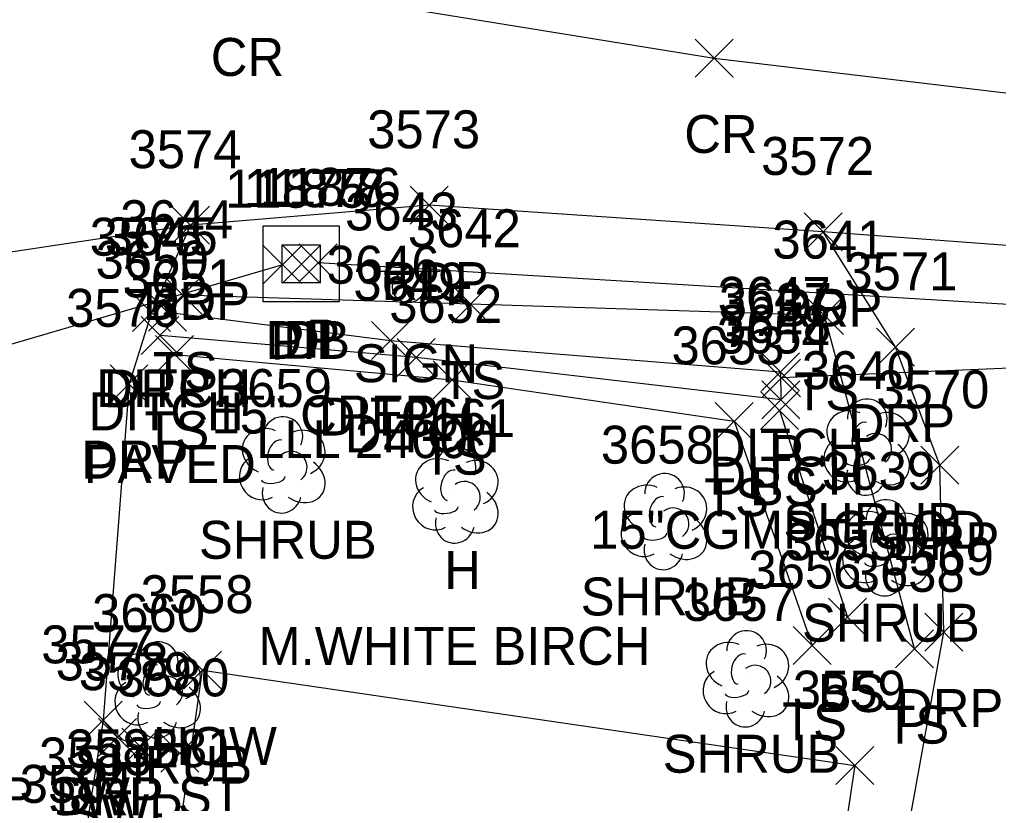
# Model space of a CAD drawing. Extents: x 1769141 to 1770911, y 735471 to 741449.
# Drawn here: x 1770529.4 to 1770580.9, y 738030.1 to 738071.4 of the extents above; entities that cross this region are included whole.
import ezdxf

# ---------------------------------------------------------------- set-up
doc = ezdxf.new("R2010")
doc.units = 0
for name, color, linetype in [('D_A', 7, 'Continuous'), ('D_C', 7, 'Continuous'), ('D_I', 7, 'Continuous'), ('D_TIC', 7, 'Continuous'), ('DCP', 7, 'Continuous'), ('DD', 7, 'Continuous'), ('DS', 7, 'Continuous'), ('L_A', 7, 'Continuous'), ('L_C', 7, 'Continuous'), ('L_I', 7, 'Continuous'), ('L_TIC', 7, 'Continuous'), ('LBC', 7, 'Continuous'), ('LELB', 7, 'Continuous'), ('LSH', 7, 'Continuous'), ('LTD', 7, 'Continuous'), ('P_A', 7, 'Continuous'), ('P_I', 7, 'Continuous'), ('P_TIC', 7, 'Continuous'), ('PET', 7, 'Continuous'), ('PRC', 7, 'Continuous'), ('R_A', 7, 'Continuous'), ('R_I', 7, 'Continuous'), ('R_TIC', 7, 'Continuous'), ('RDP', 7, 'Continuous'), ('RSW', 7, 'Continuous'), ('S_A', 7, 'Continuous'), ('S_C', 7, 'Continuous'), ('S_I', 7, 'Continuous'), ('SSGN', 7, 'Continuous')]:
    doc.layers.add(name, color=color, linetype=linetype)

msp = doc.modelspace()

# ---------------------------------------------------------------- linework, layer by layer
at = {"layer": 'D_TIC'}
for points in [[(1770544.09, 738057.615), (1770546.09, 738059.615)], [(1770546.09, 738057.615), (1770544.09, 738059.615)], [(1770542.213, 738057.512), (1770544.213, 738059.512)], [(1770544.213, 738057.512), (1770542.213, 738059.512)], [(1770543.208, 738057.543), (1770545.208, 738059.543)], [(1770545.208, 738057.543), (1770543.208, 738059.543)], [(1770536.158, 738055.004), (1770538.158, 738057.004)], [(1770538.158, 738055.004), (1770536.158, 738057.004)], [(1770535.76, 738053.777), (1770537.76, 738055.777)], [(1770537.76, 738053.777), (1770535.76, 738055.777)], [(1770547.899, 738053.509), (1770549.899, 738055.509)], [(1770549.899, 738053.509), (1770547.899, 738055.509)], [(1770549.261, 738052.618), (1770551.261, 738054.618)], [(1770551.261, 738052.618), (1770549.261, 738054.618)], [(1770568.445, 738051.868), (1770570.445, 738053.868)], [(1770570.445, 738051.868), (1770568.445, 738053.868)], [(1770568.507, 738051.54), (1770570.507, 738053.54)], [(1770570.507, 738051.54), (1770568.507, 738053.54)], [(1770568.471, 738050.392), (1770570.471, 738052.392)], [(1770570.471, 738050.392), (1770568.471, 738052.392)]]:
    msp.add_lwpolyline(points, dxfattribs=at)
at = {"layer": 'DCP'}
for points in [[(1770608.508, 738054.774), (1770545.09, 738058.615)], [(1770543.213, 738058.512), (1770503.401, 738046.831)], [(1770594.378, 738053.603), (1770569.507, 738052.54)]]:
    msp.add_lwpolyline(points, dxfattribs=at)
at = {"layer": 'DD'}
msp.add_lwpolyline([(1770537.158, 738056.004), (1770548.899, 738054.509), (1770569.445, 738052.868), (1770569.471, 738051.392), (1770550.261, 738053.618), (1770536.76, 738054.777)], dxfattribs=at)
at = {"layer": 'DS'}
for p, q in [((1770542.192, 738060.551), (1770546.192, 738060.551)), ((1770542.192, 738056.551), (1770542.192, 738060.551)), ((1770546.192, 738060.551), (1770546.192, 738056.551)), ((1770543.192, 738057.551), (1770543.192, 738059.551)), ((1770543.192, 738059.551), (1770545.192, 738059.551)), ((1770545.192, 738059.551), (1770545.192, 738057.551)), ((1770544.197, 738058.552), (1770544.197, 738058.552)), ((1770544.197, 738058.552), (1770544.197, 738058.552)), ((1770545.192, 738057.551), (1770543.192, 738057.551)), ((1770546.192, 738056.551), (1770542.192, 738056.551))]:
    msp.add_line(p, q, dxfattribs=at)
at = {"layer": 'L_TIC'}
for points in [[(1770536.97, 738055.908), (1770538.97, 738057.908)], [(1770538.97, 738055.908), (1770536.97, 738057.908)], [(1770552.125, 738055.43), (1770554.125, 738057.43)], [(1770554.125, 738055.43), (1770552.125, 738057.43)], [(1770570.762, 738054.832), (1770572.762, 738056.832)], [(1770572.762, 738054.832), (1770570.762, 738056.832)], [(1770536.527, 738052.786), (1770538.527, 738054.786)], [(1770538.527, 738052.786), (1770536.527, 738054.786)], [(1770551.146, 738051.445), (1770553.146, 738053.445)], [(1770553.146, 738051.445), (1770551.146, 738053.445)], [(1770568.397, 738049.826), (1770570.397, 738051.826)], [(1770570.397, 738049.826), (1770568.397, 738051.826)], [(1770566.011, 738049.257), (1770568.011, 738051.257)], [(1770568.011, 738049.257), (1770566.011, 738051.257)], [(1770571.971, 738038.934), (1770573.971, 738040.934)], [(1770573.971, 738038.934), (1770571.971, 738040.934)], [(1770570.121, 738037.441), (1770572.121, 738039.441)], [(1770572.121, 738037.441), (1770570.121, 738039.441)], [(1770575.509, 738037.27), (1770577.509, 738039.27)], [(1770577.509, 738037.27), (1770575.509, 738039.27)], [(1770537.996, 738036.145), (1770539.996, 738038.145)], [(1770539.996, 738036.145), (1770537.996, 738038.145)], [(1770572.364, 738031.115), (1770574.364, 738033.115)], [(1770574.364, 738031.115), (1770572.364, 738033.115)]]:
    msp.add_lwpolyline(points, dxfattribs=at)
at = {"layer": 'LBC'}
msp.add_lwpolyline([(1770559.067, 738003.598), (1770534.732, 738007.101), (1770538.996, 738037.145), (1770573.364, 738032.115), (1770572.081, 738023.612), (1770562.695, 738024.753)], dxfattribs=at)
at = {"layer": 'LELB'}
for points in [[(1770576.509, 738038.27), (1770571.762, 738055.832), (1770553.125, 738056.43), (1770537.97, 738056.908)], [(1770537.527, 738053.786), (1770552.146, 738052.445), (1770567.011, 738050.257), (1770571.121, 738038.441)], [(1770569.397, 738050.826), (1770572.971, 738039.934)]]:
    msp.add_lwpolyline(points, dxfattribs=at)
at = {"layer": 'LSH'}
for p, q in [((1770573.97, 738048.951), (1770573.97, 738048.951)), ((1770573.97, 738048.951), (1770573.97, 738048.951)), ((1770543.182, 738048.013), (1770543.182, 738048.013)), ((1770543.182, 738048.013), (1770543.182, 738048.013)), ((1770563.292, 738045.026), (1770563.292, 738045.026)), ((1770563.292, 738045.026), (1770563.292, 738045.026)), ((1770574.953, 738043.643), (1770574.953, 738043.643)), ((1770574.953, 738043.643), (1770574.953, 738043.643)), ((1770567.611, 738036.738), (1770567.611, 738036.738)), ((1770567.611, 738036.738), (1770567.611, 738036.738)), ((1770536.621, 738036.154), (1770536.621, 738036.154)), ((1770536.621, 738036.154), (1770536.621, 738036.154))]:
    msp.add_line(p, q, dxfattribs=at)
for centre in [(1770574.017, 738050.385), (1770543.229, 738049.447), (1770563.339, 738046.459), (1770575, 738045.077), (1770567.658, 738038.172), (1770536.668, 738037.588)]:
    msp.add_arc(centre, 1.047, 335.5272, 180.9563, dxfattribs=at)
for centre, major_axis, ratio, start_param, end_param in [((1770573.178, 738049.618), (1.21, -0.512), 0.895232, 1.570796, 4.712389), ((1770575.012, 738049.535), (-1.141, -0.483), 0.949671, 1.570796, 4.712389), ((1770542.39, 738048.68), (1.21, -0.512), 0.895232, 1.570796, 4.712389), ((1770544.223, 738048.597), (-1.141, -0.483), 0.949671, 1.570796, 4.712389), ((1770573.762, 738049.409), (-0.208, -0.792), 0.645439, 3.141593, 6.283185), ((1770542.973, 738048.472), (-0.208, -0.792), 0.645439, 3.141593, 6.283185), ((1770572.887, 738048.243), (0.584, -1.042), 0.959034, 3.141593, 6.283185), ((1770574.47, 738048.785), (-0.5, 0.667), 0.989748, 3.141593, 6.283185), ((1770543.682, 738047.847), (-0.5, 0.667), 0.989748, 3.141593, 6.283185), ((1770574.97, 738048.118), (-1.09, 0.792), 0.841452, 1.570796, 4.712389), ((1770542.099, 738047.305), (0.584, -1.042), 0.959034, 3.141593, 6.283185), ((1770573.512, 738048.201), (-0.625, -0.083), 0.423636, 0, 3.141593), ((1770544.182, 738047.18), (-1.09, 0.792), 0.841452, 1.570796, 4.712389), ((1770542.724, 738047.263), (-0.625, -0.083), 0.423636, 0, 3.141593), ((1770573.97, 738047.451), (0.265, 1.061), 0.942809, 1.570796, 4.712389), ((1770543.182, 738046.513), (0.265, 1.061), 0.942809, 1.570796, 4.712389), ((1770562.5, 738045.692), (1.21, -0.512), 0.895232, 1.570796, 4.712389), ((1770564.333, 738045.609), (-1.141, -0.483), 0.949671, 1.570796, 4.712389), ((1770563.083, 738045.484), (-0.208, -0.792), 0.645439, 3.141593, 6.283185), ((1770563.792, 738044.859), (-0.5, 0.667), 0.989748, 3.141593, 6.283185), ((1770574.162, 738044.31), (1.21, -0.512), 0.895232, 1.570796, 4.712389), ((1770562.209, 738044.317), (0.584, -1.042), 0.959034, 3.141593, 6.283185), ((1770575.995, 738044.227), (-1.141, -0.483), 0.949671, 1.570796, 4.712389), ((1770564.292, 738044.192), (-1.09, 0.792), 0.841452, 1.570796, 4.712389), ((1770574.745, 738044.102), (-0.208, -0.792), 0.645439, 3.141593, 6.283185), ((1770562.834, 738044.275), (-0.625, -0.083), 0.423636, 0, 3.141593), ((1770575.454, 738043.477), (-0.5, 0.667), 0.989748, 3.141593, 6.283185), ((1770563.292, 738043.526), (0.265, 1.061), 0.942809, 1.570796, 4.712389), ((1770573.87, 738042.935), (0.584, -1.042), 0.959034, 3.141593, 6.283185), ((1770575.954, 738042.81), (-1.09, 0.792), 0.841452, 1.570796, 4.712389), ((1770574.495, 738042.893), (-0.625, -0.083), 0.423636, 0, 3.141593), ((1770574.954, 738042.143), (0.265, 1.061), 0.942809, 1.570796, 4.712389), ((1770566.819, 738037.404), (1.21, -0.512), 0.895232, 1.570796, 4.712389), ((1770568.653, 738037.321), (-1.141, -0.483), 0.949671, 1.570796, 4.712389), ((1770535.829, 738036.82), (1.21, -0.512), 0.895232, 1.570796, 4.712389), ((1770537.662, 738036.737), (-1.141, -0.483), 0.949671, 1.570796, 4.712389), ((1770567.403, 738037.196), (-0.208, -0.792), 0.645439, 3.141593, 6.283185), ((1770536.412, 738036.612), (-0.208, -0.792), 0.645439, 3.141593, 6.283185), ((1770568.111, 738036.571), (-0.5, 0.667), 0.989748, 3.141593, 6.283185), ((1770537.121, 738035.987), (-0.5, 0.667), 0.989748, 3.141593, 6.283185), ((1770566.528, 738036.029), (0.584, -1.042), 0.959034, 3.141593, 6.283185), ((1770535.538, 738035.445), (0.584, -1.042), 0.959034, 3.141593, 6.283185), ((1770568.611, 738035.904), (-1.09, 0.792), 0.841452, 1.570796, 4.712389), ((1770537.621, 738035.321), (-1.09, 0.792), 0.841452, 1.570796, 4.712389), ((1770567.153, 738035.987), (-0.625, -0.083), 0.423636, 0, 3.141593), ((1770536.163, 738035.404), (-0.625, -0.083), 0.423636, 0, 3.141593), ((1770567.611, 738035.238), (0.265, 1.061), 0.942809, 1.570796, 4.712389), ((1770536.621, 738034.654), (0.265, 1.061), 0.942809, 1.570796, 4.712389)]:
    msp.add_ellipse(centre, major_axis=major_axis, ratio=ratio, start_param=start_param, end_param=end_param, dxfattribs=at)
at = {"layer": 'LTD'}
msp.add_line((1770552.303, 738046.423), (1770552.303, 738046.423), dxfattribs=at)
msp.add_line((1770552.303, 738046.423), (1770552.303, 738046.423), dxfattribs=at)
msp.add_arc((1770552.35, 738047.857), 1.047, 335.5272, 180.9563, dxfattribs=at)
for centre, major_axis, ratio, start_param, end_param in [((1770551.511, 738047.09), (1.21, -0.512), 0.895232, 1.570796, 4.712389), ((1770553.345, 738047.007), (-1.141, -0.483), 0.949671, 1.570796, 4.712389), ((1770552.095, 738046.882), (-0.208, -0.792), 0.645439, 3.141593, 6.283185), ((1770552.803, 738046.257), (-0.5, 0.667), 0.989748, 3.141593, 6.283185), ((1770551.22, 738045.715), (0.584, -1.042), 0.959034, 3.141593, 6.283185), ((1770553.303, 738045.59), (-1.09, 0.792), 0.841452, 1.570796, 4.712389), ((1770551.845, 738045.673), (-0.625, -0.083), 0.423636, 0, 3.141593), ((1770552.303, 738044.923), (0.265, 1.061), 0.942809, 1.570796, 4.712389)]:
    msp.add_ellipse(centre, major_axis=major_axis, ratio=ratio, start_param=start_param, end_param=end_param, dxfattribs=at)
at = {"layer": 'P_TIC'}
for points in [[(1770564.945, 738068.397), (1770566.945, 738070.397)], [(1770566.945, 738068.397), (1770564.945, 738070.397)], [(1770549.934, 738060.644), (1770551.934, 738062.644)], [(1770551.934, 738060.644), (1770549.934, 738062.644)], [(1770537.365, 738059.596), (1770539.365, 738061.596)], [(1770539.365, 738059.596), (1770537.365, 738061.596)], [(1770570.687, 738059.241), (1770572.687, 738061.241)], [(1770572.687, 738059.241), (1770570.687, 738061.241)]]:
    msp.add_lwpolyline(points, dxfattribs=at)
at = {"layer": 'PET'}
msp.add_lwpolyline([(1770594.599, 738058.539), (1770571.687, 738060.241), (1770550.934, 738061.644), (1770538.365, 738060.596), (1770522.559, 738058.221), (1770510.543, 738057.418), (1770507.274, 738055.094), (1770505.6, 738051.909), (1770504.074, 738048.358), (1770502.645, 738044.444), (1770501.894, 738042.389)], dxfattribs=at)
at = {"layer": 'PRC'}
msp.add_lwpolyline([(1770506.674, 738077.788), (1770510.752, 738078.558), (1770541.003, 738073.458), (1770565.945, 738069.397), (1770596.063, 738065.808)], dxfattribs=at)
at = {"layer": 'R_TIC'}
for points in [[(1770537.365, 738059.596), (1770539.365, 738061.596)], [(1770539.365, 738059.596), (1770537.365, 738061.596)], [(1770570.687, 738059.241), (1770572.687, 738061.241)], [(1770572.687, 738059.241), (1770570.687, 738061.241)], [(1770535.316, 738054.986), (1770537.316, 738056.986)], [(1770537.316, 738054.986), (1770535.316, 738056.986)], [(1770574.505, 738053.161), (1770576.505, 738055.161)], [(1770576.505, 738053.161), (1770574.505, 738055.161)], [(1770534.127, 738051.237), (1770536.127, 738053.237)], [(1770536.127, 738051.237), (1770534.127, 738053.237)], [(1770576.843, 738046.94), (1770578.843, 738048.94)], [(1770578.843, 738046.94), (1770576.843, 738048.94)], [(1770577.05, 738038.148), (1770579.05, 738040.148)], [(1770579.05, 738038.148), (1770577.05, 738040.148)], [(1770532.762, 738033.501), (1770534.762, 738035.501)], [(1770534.762, 738033.501), (1770532.762, 738035.501)], [(1770532.762, 738033.501), (1770534.762, 738035.501)], [(1770534.762, 738033.501), (1770532.762, 738035.501)], [(1770533.519, 738032.602), (1770535.519, 738034.602)], [(1770535.519, 738032.602), (1770533.519, 738034.602)], [(1770534.75, 738032.087), (1770536.75, 738034.087)], [(1770536.75, 738032.087), (1770534.75, 738034.087)], [(1770536.806, 738031.76), (1770538.806, 738033.76)], [(1770538.806, 738031.76), (1770536.806, 738033.76)]]:
    msp.add_lwpolyline(points, dxfattribs=at)
at = {"layer": 'RDP'}
for points in [[(1770538.365, 738060.596), (1770536.316, 738055.986), (1770535.127, 738052.237), (1770533.762, 738034.501), (1770532.627, 738027.151), (1770531.305, 738015.505), (1770522.814, 738016.938), (1770524.527, 738032.48), (1770525.493, 738044.898), (1770525.68, 738051.853), (1770524.301, 738057.321), (1770522.559, 738058.221)], [(1770594.599, 738058.539), (1770590.243, 738053.98), (1770588.493, 738046.427), (1770586.742, 738031.733), (1770585.055, 738022.391), (1770575.355, 738024.161), (1770578.05, 738039.148), (1770577.843, 738047.94), (1770575.505, 738054.161), (1770571.687, 738060.241)]]:
    msp.add_lwpolyline(points, dxfattribs=at)
at = {"layer": 'RSW'}
msp.add_lwpolyline([(1770533.762, 738034.501), (1770534.519, 738033.602), (1770535.75, 738033.087), (1770537.806, 738032.76)], dxfattribs=at)
at = {"layer": 'SSGN'}
for p, q in [((1770548.189, 738058.169), (1770551.522, 738058.169)), ((1770549.836, 738057.336), (1770549.836, 738057.336))]:
    msp.add_line(p, q, dxfattribs=at)
msp.add_circle((1770549.836, 738057.336), 0.833, dxfattribs=at)

# ---------------------------------------------------------------- texts
at = {"layer": 'D_A'}
for s, p in [('DIB', (1770542.311, 738053.543)), ('P', (1770542.591, 738053.512)), ('DI', (1770543.252, 738053.552)), ('P', (1770544.468, 738053.615)), ('DITCH', (1770533.394, 738051.004)), ('DITCH', (1770532.996, 738049.777)), ('DITCH', (1770545.135, 738049.509)), ('DITCH', (1770546.497, 738048.618)), ('DITCH', (1770565.681, 738047.868)), ('P', (1770568.885, 738047.54)), ('DITCH', (1770565.707, 738046.392))]:
    msp.add_text(s, height=2, dxfattribs=at).set_placement(p)
at = {"layer": 'D_C'}
for s, p in [('15" CPEP', (1770539.476, 738049.615)), ('PAVED', (1770532.74, 738047.004)), ('15"CGMP GOOD', (1770559.421, 738043.54))]:
    msp.add_text(s, height=2, dxfattribs=at).set_placement(p)
at = {"layer": 'D_I'}
for s, p in [('11875', (1770540.19, 738061.512)), ('11878', (1770541.174, 738061.552)), ('11877', (1770541.185, 738061.543)), ('11876', (1770542.011, 738061.615)), ('3645', (1770533.85, 738059.004)), ('3650', (1770533.366, 738057.777)), ('3646', (1770545.537, 738057.509)), ('3649', (1770546.946, 738056.618)), ('3647', (1770566.138, 738055.868)), ('3637', (1770566.2, 738055.54)), ('3648', (1770566.164, 738054.392))]:
    msp.add_text(s, height=2, dxfattribs=at).set_placement(p)
at = {"layer": 'L_A'}
for s, p in [('TS', (1770536.38, 738051.908)), ('TS', (1770551.535, 738051.43)), ('TS', (1770570.171, 738050.832)), ('TS', (1770535.937, 738048.786)), ('TS', (1770550.556, 738047.445)), ('BS', (1770567.838, 738045.826)), ('TS', (1770565.421, 738045.257)), ('SHRUB', (1770569.6, 738043.951)), ('SHRUB', (1770538.812, 738043.013)), ('H', (1770551.736, 738041.423)), ('SHRUB', (1770558.922, 738040.026)), ('SHRUB', (1770570.583, 738038.643)), ('BS', (1770571.412, 738034.934)), ('TS', (1770569.53, 738033.441)), ('TS', (1770574.919, 738033.27)), ('HOW', (1770536.381, 738032.145)), ('SHRUB', (1770563.241, 738031.738)), ('SHRUB', (1770532.251, 738031.154))]:
    msp.add_text(s, height=2, dxfattribs=at).set_placement(p)
at = {"layer": 'L_C'}
msp.add_text('M.WHITE BIRCH', height=2, dxfattribs=at).set_placement((1770541.941, 738037.423))
at = {"layer": 'L_I'}
for s, p in [('3644', (1770534.663, 738059.908)), ('3642', (1770549.818, 738059.43)), ('3641', (1770569.022, 738058.832)), ('3651', (1770534.787, 738056.786)), ('3652', (1770548.839, 738055.445)), ('3654', (1770566.09, 738053.826)), ('3653', (1770563.704, 738053.257)), ('3640', (1770570.576, 738051.951)), ('3659', (1770539.867, 738051.013)), ('3661', (1770549.516, 738049.423)), ('3658', (1770559.985, 738048.026)), ('3639', (1770571.639, 738046.643)), ('3655', (1770569.664, 738042.934)), ('3656', (1770567.759, 738041.441)), ('3638', (1770573.202, 738041.27)), ('3558', (1770535.736, 738040.145)), ('3657', (1770564.304, 738039.738)), ('3660', (1770533.18, 738039.154)), ('3559', (1770570.096, 738035.115))]:
    msp.add_text(s, height=2, dxfattribs=at).set_placement(p)
at = {"layer": 'P_A'}
for s, p in [('CR', (1770539.436, 738068.458)), ('CR', (1770564.378, 738064.397)), ('RDP', (1770548.422, 738056.644)), ('RDP', (1770535.853, 738055.596)), ('RDP', (1770569.175, 738055.241))]:
    msp.add_text(s, height=2, dxfattribs=at).set_placement(p)
at = {"layer": 'P_I'}
for s, p in [('3573', (1770547.674, 738064.644)), ('3574', (1770535.105, 738063.596)), ('3572', (1770568.427, 738063.241))]:
    msp.add_text(s, height=2, dxfattribs=at).set_placement(p)
at = {"layer": 'R_A'}
for s, p in [('DRP', (1770535.853, 738055.596)), ('DRP', (1770569.175, 738055.241)), ('DRP', (1770533.804, 738050.986)), ('DRP', (1770572.993, 738049.161)), ('DRP', (1770532.615, 738047.237)), ('DRP', (1770575.332, 738042.94)), ('DRP', (1770575.538, 738034.148)), ('DRP SWP ST', (1770524.478, 738029.501)), ('DRP', (1770531.25, 738029.501)), ('SWP', (1770531.881, 738028.602))]:
    msp.add_text(s, height=2, dxfattribs=at).set_placement(p)
at = {"layer": 'R_I'}
for s, p in [('3574', (1770535.105, 738063.596)), ('3572', (1770568.427, 738063.241)), ('3575', (1770533.056, 738058.986)), ('3571', (1770572.812, 738057.161)), ('3576', (1770531.812, 738055.237)), ('3570', (1770574.497, 738050.94)), ('3569', (1770574.735, 738042.148)), ('3577', (1770530.502, 738037.501)), ('3577', (1770530.502, 738037.501)), ('3578', (1770531.259, 738036.602)), ('3579', (1770532.482, 738036.087)), ('3580', (1770534.46, 738035.76)), ('3582', (1770531.804, 738032.016)), ('3581', (1770534.781, 738032.027)), ('3583', (1770530.385, 738031.597)), ('3584', (1770529.367, 738030.151)), ('3584', (1770529.367, 738030.151))]:
    msp.add_text(s, height=2, dxfattribs=at).set_placement(p)
at = {"layer": 'S_A'}
msp.add_text('SIGN', height=2, dxfattribs=at).set_placement((1770546.973, 738052.316))
at = {"layer": 'S_C'}
msp.add_text('LLL 24000', height=2, dxfattribs=at).set_placement((1770541.824, 738048.316))
at = {"layer": 'S_I'}
msp.add_text('3643', height=2, dxfattribs=at).set_placement((1770546.509, 738060.316))

doc.saveas('drawing.dxf')
